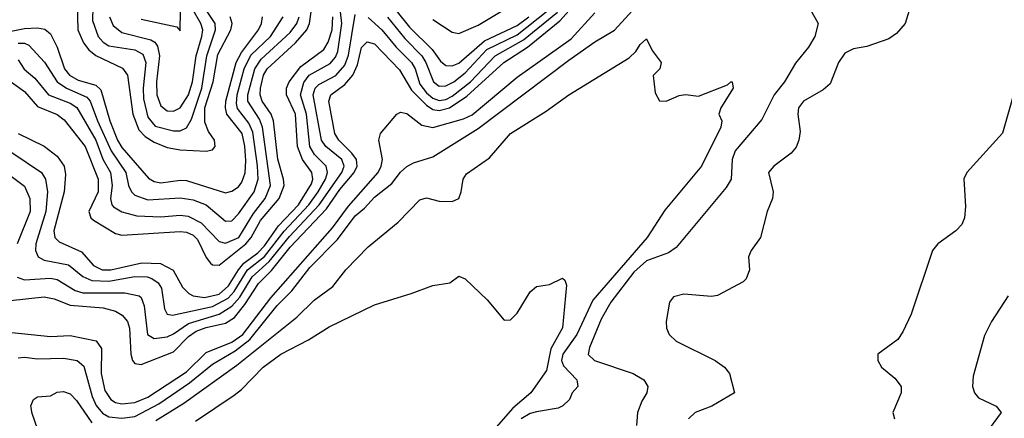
# Model space of a CAD drawing. Header units: inches. Extents: x 990535 to 1117859, y 769386 to 892122.
# Tile 906 of 1056: x 1056535 to 1059574, y 874412 to 875642. Entities that reach past the tile are written whole.
import ezdxf

# ---------------------------------------------------------------- set-up
doc = ezdxf.new("R2010")
doc.units = ezdxf.units.IN
doc.header["$MEASUREMENT"] = 0
doc.layers.add('B0857', color=7, linetype='Continuous')

msp = doc.modelspace()

# ---------------------------------------------------------------- linework, layer by layer
at = {"layer": 'B0857', "color": 5}
for points, elevation in [([(1056510, 875231.4), (1056601.6, 875170), (1056614.8, 875150), (1056620.7, 875110), (1056615.1, 875050), (1056584.2, 874950), (1056583.8, 874930), (1056591.8, 874910), (1056610, 874899.7), (1056685.6, 874885.6), (1056729.2, 874849.2), (1056757.3, 874837.3), (1056810, 874835.2), (1056890, 874849.6), (1056928, 874848), (1056942.7, 874842.7), (1056962.2, 874830), (1056972.8, 874812.8), (1056982, 874750), (1056990, 874733.4), (1057006.8, 874730), (1057130, 874756.4), (1057177.8, 874782.2), (1057197.1, 874802.9), (1057238.4, 874870), (1057290, 874911.4), (1057351.2, 874988.8), (1057427.1, 875070), (1057456.4, 875110), (1057478.4, 875150), (1057484.8, 875170), (1057481, 875190), (1057445.2, 875225.2), (1057430.3, 875250.3), (1057419.9, 875350), (1057401.3, 875410), (1057411.8, 875448.2), (1057428.6, 875470), (1057493.6, 875506.4), (1057510, 875526.2), (1057516.8, 875543.2), (1057529.6, 875630), (1057517.3, 875730)], 2960), ([(1056762, 875722), (1056759.5, 875639.5), (1056777.1, 875590), (1056792.2, 875572.2), (1056810, 875561.3), (1056890, 875548.9), (1056914.9, 875534.9), (1056924.4, 875510), (1056916, 875430), (1056917.1, 875397.1), (1056930, 875340.7), (1056953.2, 875313.2), (1057010, 875298.2), (1057030, 875299.2), (1057050, 875308.3), (1057065.5, 875334.5), (1057097.4, 875430), (1057112.2, 875530), (1057139, 875610), (1057138.5, 875630), (1057110.9, 875670)], 3140), ([(1057650, 875729.4), (1057738.4, 875618.4), (1057808, 875550), (1057834, 875514), (1057850, 875500.4), (1057870, 875499.1), (1057890, 875507.7), (1057970, 875576.4), (1058070, 875623.6), (1058106.3, 875650)], 2980), ([(1057810, 875642.2), (1057870, 875603.3), (1057890, 875599.5), (1057950, 875624.4), (1058078.3, 875701.7)], 3020), ([(1056449.2, 874769.2), (1056610, 874786.3), (1056640.9, 874780.9), (1056690, 874760.8), (1056792.3, 874752.3), (1056830, 874742.5), (1056850.9, 874730), (1056867.8, 874710), (1056873.9, 874690), (1056877.9, 874610), (1056883.2, 874590), (1056890, 874580.9), (1056910, 874578), (1057010, 874616.6), (1057055.6, 874664.4), (1057079.4, 874680.6), (1057110, 874692.3), (1057170, 874705.3), (1057197.4, 874722.6), (1057230, 874762.7), (1057271.7, 874828.2), (1057312.3, 874867.7), (1057370, 874939.6), (1057481.6, 875058.4), (1057522.6, 875117.4), (1057567.6, 875170), (1057576.3, 875190), (1057574.5, 875210), (1057560.5, 875230), (1057519.5, 875270), (1057507.2, 875290), (1057488.9, 875390), (1057495.3, 875410), (1057538.1, 875441.9), (1057562.7, 875470), (1057577.8, 875502.2), (1057590, 875555.8), (1057606.9, 875573.1), (1057630, 875567.4), (1057707.1, 875487.1), (1057744.6, 875424.6), (1057790, 875378.3), (1057810, 875364.3), (1057830, 875361), (1057861.9, 875370), (1057914.6, 875405.4), (1058029.7, 875510), (1058102.7, 875557.3), (1058201.6, 875638.4), (1058239.7, 875680.3)], 2920), ([(1056508.9, 875448.9), (1056550, 875419.7), (1056590, 875373.7), (1056650, 875348.9), (1056672.2, 875332.2), (1056737.3, 875250), (1056777.3, 875150), (1056777.4, 875110), (1056748.4, 875050), (1056754.2, 875030), (1056762.8, 875022.8), (1056830, 874982.1), (1056850, 874977.2), (1057030, 874988.4), (1057050, 874986), (1057070, 874976.8), (1057083.4, 874963.4), (1057110, 874907.5), (1057124.1, 874890), (1057130, 874885.5), (1057150, 874884.1), (1057232.3, 874950), (1057249.6, 874970), (1057278.1, 875021.8), (1057335.7, 875090), (1057351, 875130), (1057349.5, 875150), (1057331.6, 875211.6), (1057317.7, 875330), (1057311.4, 875350), (1057283.1, 875390), (1057276.7, 875410), (1057277.6, 875430), (1057287.8, 875470), (1057298.3, 875490), (1057386.4, 875570), (1057420.7, 875610), (1057429.8, 875630.2), (1057434.2, 875665.8)], 3020), ([(1056510, 874676.3), (1056630, 874664.6), (1056690, 874666.9), (1056770.7, 874650.7), (1056787.4, 874627.4), (1056786.5, 874550), (1056798, 874498), (1056816.3, 874470), (1056830, 874460.9), (1056850, 874456.7), (1056890, 874460.9), (1056930, 874476.8), (1057050, 874554.7), (1057110, 874614.7), (1057190, 874647), (1057223.9, 874670), (1057310, 874783.7), (1057500.3, 874999.7), (1057550, 875066), (1057640.8, 875170), (1057650.8, 875190), (1057654.2, 875210), (1057643.2, 875270), (1057648, 875290), (1057699.3, 875350), (1057710, 875356.6), (1057730, 875352.5), (1057776.1, 875316.1), (1057810, 875309.3), (1057904.2, 875335.8), (1057931.7, 875348.3), (1058070, 875464), (1058237.3, 875582.7), (1058310, 875662.9)], 2880), ([(1056530, 874598.4), (1056550, 874600.3), (1056590, 874595.4), (1056670, 874597.3), (1056712, 874590), (1056733, 874573), (1056758.9, 874478.9), (1056771, 874451), (1056790, 874427.2), (1056810, 874416.2), (1056850, 874411.8), (1056890, 874417.2), (1056963.9, 874456.1), (1057059.2, 874520.8), (1057130, 874578.4), (1057199.8, 874620.2), (1057244.7, 874655.3), (1057330, 874759.9), (1057374.5, 874805.5), (1057430, 874877.2), (1057516.1, 874963.9), (1057570, 875036.2), (1057599.6, 875060.4), (1057630, 875094.1), (1057683.6, 875136.4), (1057710, 875171.7), (1057730, 875188.8), (1057750, 875199.5), (1057810, 875218.3), (1057950, 875305.5), (1058230, 875517.2), (1058310, 875573.5), (1058370.6, 875609.3), (1058438.2, 875681.8)], 2860), ([(1056712.6, 875690), (1056714, 875610), (1056731.7, 875570), (1056748.2, 875548.2), (1056770, 875530.8), (1056852.3, 875492.3), (1056867, 875470), (1056884.2, 875350), (1056902.3, 875302.3), (1056921.6, 875281.6), (1056950, 875264.1), (1056990, 875247.4), (1057030, 875240.2), (1057110, 875235.8), (1057130, 875240.6), (1057138.1, 875250), (1057136.4, 875270), (1057117.1, 875297.1), (1057105.8, 875325.8), (1057106.7, 875370), (1057132.4, 875450), (1057146, 875534), (1057186.2, 875610), (1057191, 875630), (1057184, 875650)], 3120), ([(1056811.8, 875650), (1056823.2, 875623.2), (1056850, 875601.9), (1056939.5, 875579.5), (1056952.3, 875572.3), (1056960.2, 875560.2), (1056966, 875530), (1056956.9, 875450), (1056958.5, 875410), (1056970, 875375.8), (1056990, 875360.6), (1057010, 875359.2), (1057030, 875369.3), (1057055.7, 875410), (1057067.8, 875450), (1057079.5, 875530), (1057096.8, 875590), (1057099.6, 875610), (1057093.6, 875630), (1057070.5, 875670.5)], 3160), ([(1056910, 875643.5), (1057019.6, 875619.6), (1057030, 875607.3), (1057030.6, 875670)], 3180), ([(1057610, 875648.8), (1057652.9, 875610), (1057696.8, 875556.8), (1057744.2, 875510), (1057755.4, 875490), (1057770, 875443), (1057790, 875415.6), (1057810, 875399.9), (1057830, 875392.2), (1057850, 875395.6), (1057870, 875406), (1057926.1, 875450), (1058002.5, 875530), (1058090, 875579.9), (1058195.1, 875664.9)], 2940), ([(1057670, 875649), (1057723.2, 875583.2), (1057776.3, 875530), (1057788.6, 875510), (1057812, 875450), (1057830, 875436.4), (1057850, 875437.6), (1057874.5, 875450), (1057910, 875477.9), (1057976.9, 875550), (1058070, 875594.5), (1058165.5, 875670)], 2960), ([(1058974.5, 875674.5), (1058999.1, 875630), (1058989.4, 875590), (1058970, 875556.8), (1058930, 875507.3), (1058895.6, 875450), (1058864.2, 875410), (1058826, 875334), (1058743.3, 875236.7), (1058734.1, 875210), (1058730.5, 875150), (1058716, 875124), (1058561.5, 874938.5), (1058537.2, 874922.8), (1058470, 874897.9), (1058430, 874862.6), (1058359.7, 874770), (1058330, 874717.3), (1058293.2, 874630), (1058290, 874609.1), (1058309.1, 874590), (1058428.7, 874550), (1058461.3, 874530), (1058473.8, 874510), (1058470.2, 874490), (1058455.1, 874464.9), (1058442.2, 874430), (1058439.1, 874390)], 2860), ([(1059280.7, 875670), (1059268.5, 875630), (1059241.1, 875598.9), (1059217.7, 875582.3), (1059150, 875558.8), (1059108.5, 875551.5), (1059081.4, 875538.6), (1059061.8, 875510), (1059036.8, 875443.2), (1059015.1, 875424.9), (1058954, 875390), (1058939.2, 875370), (1058937.2, 875350), (1058943.6, 875296.4), (1058940.3, 875270), (1058931.2, 875248.8), (1058916.4, 875230), (1058863, 875190), (1058846.7, 875170), (1058860.8, 875110), (1058859, 875090), (1058842.4, 875050), (1058821.1, 874970), (1058792.2, 874930), (1058784.2, 874910), (1058787.2, 874870), (1058777.6, 874842.4), (1058767.5, 874832.5), (1058689.1, 874790.9), (1058670, 874787.8), (1058585, 874795), (1058553.3, 874786.7), (1058540.4, 874770), (1058530.3, 874710), (1058531.7, 874690), (1058539.5, 874670), (1058561.3, 874650), (1058681.7, 874590), (1058710.3, 874570), (1058726, 874550), (1058741.6, 874490), (1058671.1, 874448.9), (1058620.3, 874430), (1058599.1, 874410)], 2880), ([(1056470, 875599.5), (1056550, 875614.5), (1056590, 875616.6), (1056612.1, 875612.1), (1056630, 875598), (1056650, 875556.8), (1056673.3, 875490), (1056688.3, 875470), (1056715.2, 875455.2), (1056770, 875439.5), (1056785.4, 875425.4), (1056812.8, 875330), (1056836.6, 875270), (1056850, 875247.6), (1056932.5, 875152.5), (1056950, 875142.1), (1056970, 875138.3), (1057030, 875146.6), (1057050, 875145.2), (1057170, 875107.2), (1057190, 875112.2), (1057210, 875125.6), (1057220.1, 875139.9), (1057230.7, 875169.3), (1057232.5, 875207.5), (1057230, 875250.9), (1057221.3, 875290), (1057174.5, 875350), (1057169.6, 875370), (1057171.2, 875390), (1057202.6, 875510), (1057219.7, 875540.3), (1057271.9, 875610), (1057281.6, 875630), (1057284.6, 875650)], 3080), ([(1056527.4, 874847.4), (1056550, 874838.7), (1056630, 874844), (1056650, 874840.4), (1056706.2, 874806.2), (1056730, 874799.1), (1056858.8, 874798.8), (1056903.6, 874790), (1056910, 874784.7), (1056919.3, 874759.3), (1056929.7, 874670), (1056950, 874658.1), (1056990, 874663.3), (1057010, 874671.9), (1057056, 874704), (1057150, 874732.8), (1057190, 874757.6), (1057214.6, 874785.4), (1057251.9, 874848.1), (1057304.7, 874895.3), (1057367.6, 874972.4), (1057458.9, 875070), (1057529.3, 875170), (1057535.9, 875190), (1057528.7, 875210), (1057480.1, 875250), (1057466.5, 875270), (1057441, 875410), (1057447, 875430), (1057458.1, 875441.9), (1057510.2, 875469.8), (1057538.6, 875501.4), (1057550, 875531.8), (1057570, 875657.6)], 2940), ([(1056530, 875568.8), (1056550, 875569.2), (1056563.3, 875563.3), (1056610.8, 875510.8), (1056650.7, 875450), (1056679.7, 875430), (1056742.3, 875402.3), (1056752.7, 875390), (1056774.4, 875330), (1056817, 875237), (1056862.8, 875170), (1056870.1, 875130), (1056879.4, 875110), (1056890, 875099.9), (1056930, 875085.7), (1057030, 875092.2), (1057070, 875085.7), (1057110.6, 875070), (1057170, 875020.5), (1057190, 875021.5), (1057210, 875042.2), (1057258.7, 875110), (1057270.7, 875149.3), (1057269.2, 875190.8), (1057254.4, 875294.4), (1057242, 875322), (1057207.1, 875367.1), (1057203.5, 875383.5), (1057205.8, 875410), (1057227.5, 875490), (1057248.3, 875531.7), (1057309.4, 875590), (1057347.9, 875650)], 3060), ([(1056530, 875517.5), (1056548.8, 875488.8), (1056581.7, 875461.7), (1056623.3, 875410), (1056690, 875383.9), (1056711, 875371), (1056770.2, 875270.3), (1056791.8, 875211.8), (1056814.7, 875170), (1056819.8, 875130), (1056814.6, 875090), (1056819.1, 875070), (1056824.6, 875064.5), (1056850, 875049.1), (1056896.2, 875036.2), (1056970, 875033.4), (1057030, 875038.4), (1057055.2, 875035.2), (1057094.7, 875014.7), (1057150, 874957.2), (1057170, 874952.1), (1057211.1, 874970), (1057256.3, 875043.7), (1057292.2, 875090), (1057309.3, 875130), (1057284.3, 875310), (1057275.1, 875335.1), (1057239.4, 875390), (1057238.7, 875410), (1057260.6, 875490), (1057280.1, 875519.9), (1057370, 875601.7), (1057390.2, 875629.8), (1057397.8, 875650)], 3040), ([(1056530, 875290.4), (1056610, 875251.3), (1056650, 875220.5), (1056672.3, 875190), (1056676.4, 875163.6), (1056671.6, 875110), (1056640, 874990), (1056643.5, 874970), (1056656.1, 874956.1), (1056725.8, 874925.8), (1056763, 874883), (1056788.8, 874870), (1056816.1, 874870), (1056911.3, 874891.3), (1056969.8, 874889.8), (1057008.9, 874868.9), (1057036.8, 874816.8), (1057056.9, 874796.9), (1057070.2, 874790), (1057104.7, 874784.7), (1057150, 874794.9), (1057179.7, 874820.3), (1057209.7, 874870.3), (1057226.6, 874890), (1057270, 874922.7), (1057290, 874944), (1057334, 875006), (1057395.3, 875070), (1057435.1, 875135.1), (1057439.4, 875150), (1057436.8, 875170), (1057407.9, 875210), (1057392.6, 875250), (1057386.2, 875350), (1057358.4, 875410), (1057357.9, 875430), (1057366.7, 875450), (1057403, 875497), (1057473.9, 875550), (1057487.4, 875572.6), (1057499, 875610), (1057501.7, 875650)], 2980), ([(1056954.9, 874405.1), (1057041.9, 874458.1), (1057204.7, 874575.3), (1057390, 874724), (1057444, 874776), (1057501.2, 874818.8), (1057541.2, 874870), (1057610, 874941.3), (1057703.4, 875016.6), (1057770, 875086), (1057790, 875092.1), (1057830, 875081.6), (1057870, 875080.9), (1057889.8, 875090.2), (1057898, 875110), (1057903.5, 875150), (1057914.3, 875165.7), (1057985.1, 875214.9), (1058050, 875290.2), (1058160.2, 875359.8), (1058229.7, 875410), (1058416.3, 875523.7), (1058436.8, 875543.2), (1058450, 875565.5), (1058470, 875582.8), (1058487, 875547), (1058514.8, 875510), (1058511, 875490), (1058490.7, 875469.3), (1058496.3, 875416.3), (1058510, 875391.3), (1058530, 875390.7), (1058570, 875407.7), (1058590, 875411), (1058630, 875406), (1058719.8, 875440.2), (1058730.3, 875450.3), (1058734, 875450), (1058737.6, 875430), (1058698.7, 875370), (1058693.4, 875350), (1058702, 875330), (1058698.6, 875310), (1058639.3, 875190), (1058526.1, 875053.9), (1058471.5, 874970), (1058304.1, 874775.9), (1058254.6, 874670), (1058211.2, 874610), (1058207, 874590), (1058213.6, 874573.6), (1058255, 874530), (1058255.9, 874524.1), (1058258, 874510), (1058240.6, 874490), (1058232, 874470), (1058211.3, 874450), (1058196.6, 874443.4), (1058130, 874432.2), (1058110, 874426.3), (1058083.1, 874410)], 2840), ([(1059625.4, 875490), (1059568.9, 875291.1), (1059458, 875170), (1059449.2, 875150.8), (1059454.8, 875065.2), (1059451.5, 875030), (1059442.6, 875010), (1059424.4, 874990), (1059368.9, 874950), (1059352.9, 874930), (1059286.8, 874733.2), (1059261.4, 874678.6), (1059245.5, 874654.5), (1059183.8, 874610), (1059183.7, 874590), (1059194.9, 874570), (1059236.1, 874536.1), (1059255.9, 874510), (1059255.5, 874490), (1059229.6, 874430), (1059235.2, 874410)], 2920), ([(1056480, 875180), (1056550, 875127.5), (1056566.3, 875090), (1056566.6, 875050), (1056527.3, 874950)], 2940), ([(1057077.5, 874402.5), (1057197, 874483), (1057219.7, 874500.3), (1057286.5, 874570), (1057341, 874610), (1057426.5, 874653.5), (1057490, 874694.2), (1057630, 874762.3), (1057743.5, 874796.5), (1057810, 874822), (1057862, 874830), (1057890, 874850.6), (1057910, 874842), (1057977.8, 874777.8), (1058030, 874714.9), (1058050, 874715.5), (1058070, 874736.3), (1058110, 874802), (1058130, 874818.8), (1058170, 874824.4), (1058210, 874844), (1058218, 874838), (1058222.5, 874822.5), (1058210.6, 874690.6), (1058174, 874626), (1058161.2, 874558.8), (1058112.8, 874490), (1058056.9, 874443.1), (1057926.2, 874293.8)], 2820), ([(1059585.7, 874790), (1059534.6, 874710), (1059512.9, 874667.1), (1059478.5, 874541.5), (1059475.5, 874510), (1059481.8, 874490), (1059494.8, 874474.8), (1059549.5, 874449.5), (1059564.3, 874430), (1059516.4, 874363.6)], 2940), ([(1056590, 874379.6), (1056573.1, 874426.9), (1056569.6, 874450.4), (1056577.7, 874470), (1056590, 874478), (1056630, 874481.5), (1056650, 874492.8), (1056670, 874494.6), (1056690, 874486.8), (1056710, 874466.5), (1056757.6, 874397.6)], 2840)]:
    msp.add_lwpolyline(points, dxfattribs=dict(at, elevation=elevation))

doc.saveas('drawing.dxf')
